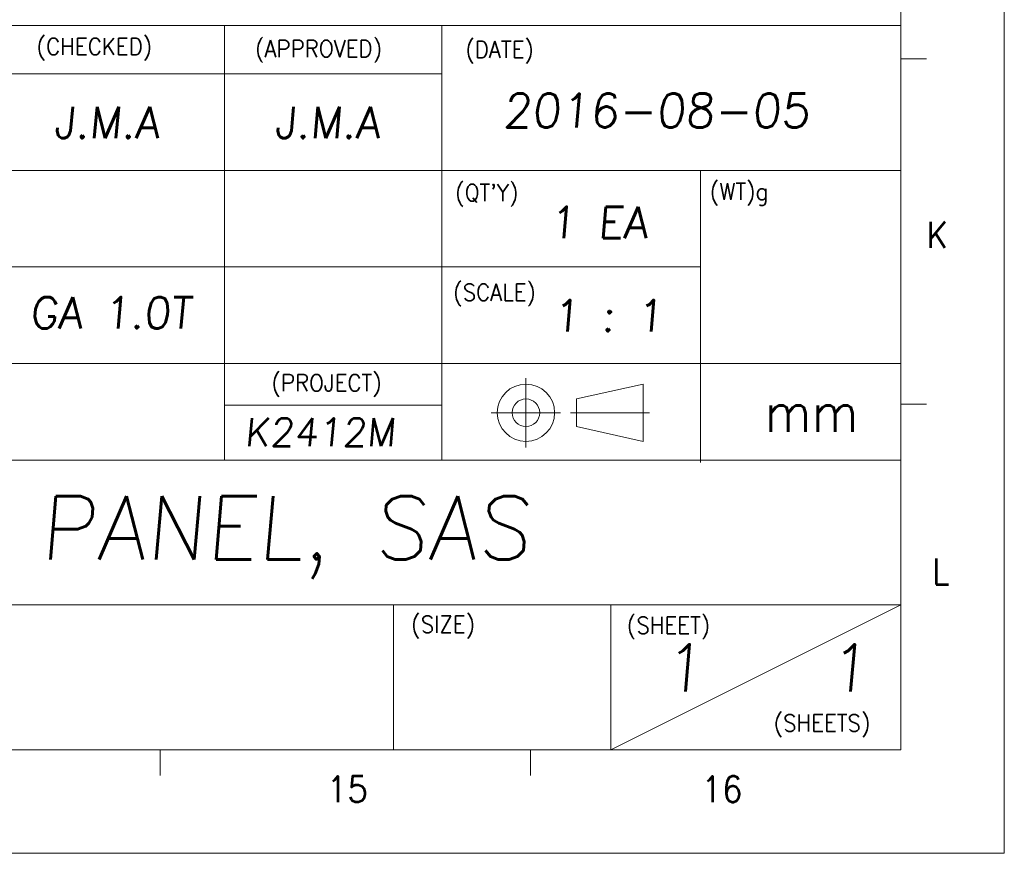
# Model space of a CAD drawing. Header units: millimetres. Extents: x 4497 to 11741, y 5958 to 12619.
# Tile 385 of 424: x 8897 to 9247, y 8771 to 9067. Entities that reach past the tile are written whole.
import ezdxf
from ezdxf.enums import TextEntityAlignment as Align

# ---------------------------------------------------------------- set-up
doc = ezdxf.new("R2010")
doc.units = ezdxf.units.MM
doc.header["$LTSCALE"] = 0.8
doc.layers.get('0').update_dxf_attribs({"linetype": 'CONTINUOUS', "lineweight": 0})
doc.layers.add('2', color=3, linetype='CONTINUOUS', lineweight=0)
doc.styles.add('GHS', font='romans', dxfattribs={"height": 2, "bigfont": 'whgtxt'})
doc.styles.get("Standard").update_dxf_attribs({"font": 'romans.shx', "width": 0.8, "oblique": 5, "bigfont": 'whgtxt.shx'})

msp = doc.modelspace()

# ---------------------------------------------------------------- linework, layer by layer
for p, q in [((9247.09, 10318.607), (9247.09, 8770.898)), ((9210.283, 8807.705), (9210.283, 10281.801)), ((9210.283, 8807.705), (9210.283, 9136.662)), ((8815.535, 9065.149), (9210.283, 9065.149)), ((8970.001, 8910.682), (8970.001, 9065.149)), ((9047.235, 8910.682), (9047.235, 9065.149)), ((9210.283, 9053.387), (9219.485, 9053.387)), ((8815.535, 9047.986), (9047.235, 9047.986)), ((8815.535, 9013.66), (9210.283, 9013.66)), ((9139.189, 8909.869), (9139.189, 9013.66)), ((8815.535, 8979.334), (9139.189, 8979.334)), ((8815.535, 8945.008), (9210.283, 8945.008)), ((9077.135, 8915.204), (9077.135, 8939.848)), ((9095.093, 8932.408), (9118.836, 8937.703)), ((9118.836, 8917.349), (9118.836, 8937.703)), ((9118.836, 8917.349), (9118.836, 8937.703)), ((9095.093, 8922.643), (9095.093, 8932.408)), ((8970.001, 8930.16), (9047.235, 8930.16)), ((9210.283, 8930.546), (9219.485, 8930.546)), ((9064.813, 8927.526), (9089.457, 8927.526)), ((9092.948, 8927.526), (9120.981, 8927.526)), ((9095.093, 8922.643), (9118.836, 8917.349)), ((8815.535, 8910.682), (9210.283, 8910.682)), ((8815.535, 8859.194), (9210.283, 8859.194)), ((9030.072, 8807.705), (9030.072, 8859.194)), ((9107.305, 8807.705), (9107.305, 8859.194)), ((9107.305, 8807.705), (9210.283, 8859.194)), ((7104.957, 8807.705), (9210.283, 8807.705)), ((8815.535, 8807.705), (9210.283, 8807.705)), ((8815.535, 8807.705), (9210.283, 8807.705)), ((8905.526, 8807.705), (9210.283, 8807.705)), ((8947.117, 8798.503), (8947.117, 8807.705)), ((9078.7, 8798.503), (9078.7, 8807.705)), ((7058.949, 8770.898), (9247.09, 8770.898))]:
    msp.add_line(p, q)
for radius in [10.177, 4.883]:
    msp.add_circle((9077.135, 8927.526), radius)

# ---------------------------------------------------------------- texts
at = {"width": 0.933333}
for s, height, p in [('(CHECKED)', 5.968, (8903.276, 9060.715)), ('(APPROVED)', 5.968, (8980.892, 9059.939)), ('(DATE)', 5.968, (9055.589, 9059.647)), ("(QT'Y)", 5.968, (9052.024, 9008.747)), ('(WT)g', 5.968, (9142.495, 9009.128)), ('(SCALE)', 5.968, (9051.313, 8973.323)), ('(PROJECT)', 5.968, (8986.733, 8941.163)), ('mm', 13.9254, (9161.932, 8934.695)), ('(SIZE)', 5.968, (9036.379, 8855.27)), ('(SHEET)', 5.968, (9113.004, 8854.948)), ('(SHEETS)', 5.968, (9165.136, 8820.195))]:
    msp.add_text(s, height=height, dxfattribs=at).set_placement(p, align=Align.TOP_LEFT)
for s, height, p in [('K', 9.202, (9223.211, 8990.725)), ('L', 9.202, (9224.556, 8871.044)), ('15', 9.2016, (9013.645, 8793.722)), ('16', 9.2016, (9146.773, 8793.722))]:
    msp.add_text(s, height=height, dxfattribs=at).set_placement(p, align=Align.MIDDLE_CENTER)
at = {"layer": '2', "style": 'GHS', "oblique": 5}
for s, height, p in [('2016-08-05', 12, (9068.878, 9028.951)), ('J.M.A', 11.1958, (8909.38, 9025.097)), ('J.M.A', 11.1958, (8987.828, 9025.1)), ('1 EA', 11.1958, (9085.332, 8989.555)), ('GA 1.0T', 11.0838, (8900.877, 8957.523)), ('1 : 1', 11.1958, (9086.558, 8956.413)), ('K2412M', 10, (8977.128, 8915.641)), ('PANEL, SAS', 22.5, (8904.334, 8875.371)), ('1', 16.794, (9125.895, 8828.43)), ('1', 16.794, (9184.547, 8828.43))]:
    msp.add_text(s, height=height, dxfattribs=at).set_placement(p)

doc.saveas('drawing.dxf')
